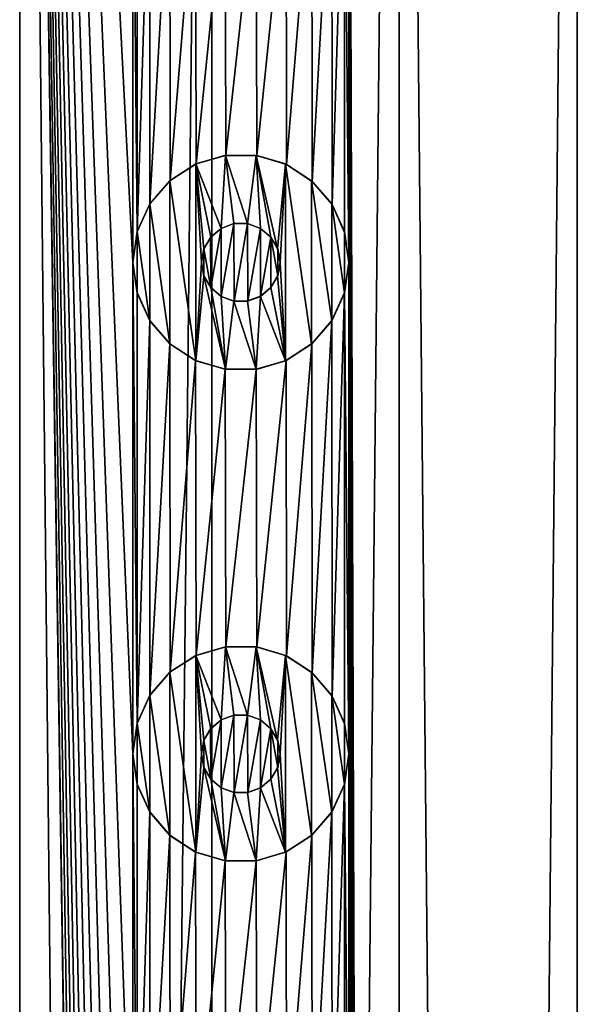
# Model space of a CAD drawing. Header units: millimetres. Extents: x -147 to 148, y -145 to 204.
# Tile 562 of 571: x -85 to -79.33, y 173.95 to 183.97. Entities that reach past the tile are written whole.
import ezdxf

# ---------------------------------------------------------------- set-up
doc = ezdxf.new("R2010")
doc.units = ezdxf.units.MM
doc.header["$LTSCALE"] = 26.699852
for name, color, linetype in [('1556', 7, 'CONTINUOUS'), ('1557', 7, 'CONTINUOUS'), ('1571', 7, 'CONTINUOUS'), ('1572', 7, 'CONTINUOUS'), ('1573', 7, 'CONTINUOUS'), ('1574', 7, 'CONTINUOUS'), ('1575', 7, 'CONTINUOUS'), ('1576', 7, 'CONTINUOUS'), ('1577', 7, 'CONTINUOUS'), ('1578', 7, 'CONTINUOUS'), ('1579', 7, 'CONTINUOUS'), ('1580', 7, 'CONTINUOUS')]:
    doc.layers.add(name, color=color, linetype=linetype)

msp = doc.modelspace()

# ---------------------------------------------------------------- linework, layer by layer
at = {"layer": '1556', "color": 7, "linetype": 'CONTINUOUS', "true_color": 0xd8d8d8}
for points in [[(-85, 203.7, 113.4), (-86.15, 191.5, 113.347), (-85, 17.3, 113.4), (-85, 203.7, 113.4)], [(-83.85, 181.5, 113.347), (-83.85, 186.5, 113.347), (-85, 203.7, 113.4), (-83.85, 181.5, 113.347)], [(-83.85, 176.5, 113.347), (-83.85, 181.5, 113.347), (-85, 203.7, 113.4), (-83.85, 176.5, 113.347)], [(-83.85, 171.5, 113.347), (-83.85, 176.5, 113.347), (-85, 203.7, 113.4), (-83.85, 171.5, 113.347)], [(-83.85, 166.5, 113.347), (-83.85, 171.5, 113.347), (-85, 203.7, 113.4), (-83.85, 166.5, 113.347)], [(-83.85, 161.5, 113.347), (-83.85, 166.5, 113.347), (-85, 203.7, 113.4), (-83.85, 161.5, 113.347)], [(-83.85, 156.5, 113.347), (-83.85, 161.5, 113.347), (-85, 203.7, 113.4), (-83.85, 156.5, 113.347)], [(-83.85, 151.5, 113.347), (-83.85, 156.5, 113.347), (-85, 203.7, 113.4), (-83.85, 151.5, 113.347)], [(-83.85, 146.5, 113.347), (-83.85, 151.5, 113.347), (-85, 203.7, 113.4), (-83.85, 146.5, 113.347)], [(-83.85, 141.5, 113.347), (-83.85, 146.5, 113.347), (-85, 203.7, 113.4), (-83.85, 141.5, 113.347)], [(-83.85, 136.5, 113.347), (-83.85, 141.5, 113.347), (-85, 203.7, 113.4), (-83.85, 136.5, 113.347)], [(-83.85, 131.5, 113.347), (-83.85, 136.5, 113.347), (-85, 203.7, 113.4), (-83.85, 131.5, 113.347)], [(-83.85, 126.5, 113.347), (-83.85, 131.5, 113.347), (-85, 203.7, 113.4), (-83.85, 126.5, 113.347)], [(-83.85, 126.5, 113.347), (-85, 203.7, 113.4), (-83.045, 17.3, 113.246), (-83.85, 126.5, 113.347)], [(-83.045, 17.3, 113.246), (-85, 203.7, 113.4), (-85, 17.3, 113.4), (-83.045, 17.3, 113.246)], [(-81.137, 203.7, 112.788), (-81.65, 191.5, 112.943), (-81.137, 17.3, 112.788), (-81.137, 203.7, 112.788)], [(-79.325, 203.7, 112.038), (-81.137, 203.7, 112.788), (-79.325, 17.3, 112.038), (-79.325, 203.7, 112.038)], [(-79.325, 17.3, 112.038), (-81.137, 203.7, 112.788), (-81.137, 17.3, 112.788), (-79.325, 17.3, 112.038)], [(-78.85, 126.5, 111.782), (-79.325, 203.7, 112.038), (-79.325, 17.3, 112.038), (-78.85, 126.5, 111.782)], [(-81.65, 191.5, 112.943), (-81.65, 186.5, 112.943), (-81.137, 17.3, 112.788), (-81.65, 191.5, 112.943)], [(-83.806, 186.192, 113.343), (-83.85, 186.5, 113.347), (-83.805, 181.81, 113.343), (-83.806, 186.192, 113.343)], [(-83.85, 186.5, 113.347), (-83.85, 181.5, 113.347), (-83.805, 181.81, 113.343), (-83.85, 186.5, 113.347)], [(-81.65, 186.5, 112.943), (-81.694, 186.193, 112.955), (-81.65, 181.5, 112.943), (-81.65, 186.5, 112.943)], [(-81.65, 186.5, 112.943), (-81.65, 181.5, 112.943), (-81.137, 17.3, 112.788), (-81.65, 186.5, 112.943)], [(-83.677, 185.909, 113.33), (-83.806, 186.192, 113.343), (-83.805, 181.81, 113.343), (-83.677, 185.909, 113.33)], [(-81.694, 186.193, 112.955), (-81.823, 185.909, 112.99), (-81.82, 182.087, 112.989), (-81.694, 186.193, 112.955)], [(-81.693, 181.805, 112.955), (-81.694, 186.193, 112.955), (-81.82, 182.087, 112.989), (-81.693, 181.805, 112.955)], [(-81.65, 181.5, 112.943), (-81.694, 186.193, 112.955), (-81.693, 181.805, 112.955), (-81.65, 181.5, 112.943)], [(-83.674, 182.096, 113.329), (-83.677, 185.909, 113.33), (-83.805, 181.81, 113.343), (-83.674, 182.096, 113.329)], [(-83.473, 185.672, 113.306), (-83.677, 185.909, 113.33), (-83.674, 182.096, 113.329), (-83.473, 185.672, 113.306)], [(-81.823, 185.909, 112.99), (-82.026, 185.672, 113.041), (-82.022, 182.324, 113.04), (-81.823, 185.909, 112.99)], [(-81.82, 182.087, 112.989), (-81.823, 185.909, 112.99), (-82.022, 182.324, 113.04), (-81.82, 182.087, 112.989)], [(-83.469, 182.333, 113.306), (-83.473, 185.672, 113.306), (-83.674, 182.096, 113.329), (-83.469, 182.333, 113.306)], [(-83.21, 185.501, 113.271), (-83.473, 185.672, 113.306), (-83.469, 182.333, 113.306), (-83.21, 185.501, 113.271)], [(-82.026, 185.672, 113.041), (-82.289, 185.502, 113.103), (-82.284, 182.496, 113.101), (-82.026, 185.672, 113.041)], [(-82.022, 182.324, 113.04), (-82.026, 185.672, 113.041), (-82.284, 182.496, 113.101), (-82.022, 182.324, 113.04)], [(-83.205, 182.501, 113.27), (-83.21, 185.501, 113.271), (-83.469, 182.333, 113.306), (-83.205, 182.501, 113.27)], [(-82.91, 185.412, 113.224), (-83.21, 185.501, 113.271), (-83.205, 182.501, 113.27), (-82.91, 185.412, 113.224)], [(-82.289, 185.502, 113.103), (-82.593, 185.411, 113.166), (-82.585, 182.588, 113.165), (-82.289, 185.502, 113.103)], [(-82.284, 182.496, 113.101), (-82.289, 185.502, 113.103), (-82.585, 182.588, 113.165), (-82.284, 182.496, 113.101)], [(-82.903, 182.589, 113.223), (-82.91, 185.412, 113.224), (-83.205, 182.501, 113.27), (-82.903, 182.589, 113.223)], [(-82.593, 185.411, 113.166), (-82.91, 185.412, 113.224), (-82.903, 182.589, 113.223), (-82.593, 185.411, 113.166)], [(-82.585, 182.588, 113.165), (-82.593, 185.411, 113.166), (-82.903, 182.589, 113.223), (-82.585, 182.588, 113.165)], [(-83.806, 181.192, 113.343), (-83.85, 181.5, 113.347), (-83.805, 176.81, 113.343), (-83.806, 181.192, 113.343)], [(-83.85, 181.5, 113.347), (-83.85, 176.5, 113.347), (-83.805, 176.81, 113.343), (-83.85, 181.5, 113.347)], [(-81.65, 181.5, 112.943), (-81.694, 181.193, 112.955), (-81.65, 176.5, 112.943), (-81.65, 181.5, 112.943)], [(-81.65, 181.5, 112.943), (-81.65, 176.5, 112.943), (-81.137, 17.3, 112.788), (-81.65, 181.5, 112.943)], [(-83.677, 180.909, 113.33), (-83.806, 181.192, 113.343), (-83.805, 176.81, 113.343), (-83.677, 180.909, 113.33)], [(-81.694, 181.193, 112.955), (-81.823, 180.909, 112.99), (-81.82, 177.087, 112.989), (-81.694, 181.193, 112.955)], [(-81.693, 176.805, 112.955), (-81.694, 181.193, 112.955), (-81.82, 177.087, 112.989), (-81.693, 176.805, 112.955)], [(-81.65, 176.5, 112.943), (-81.694, 181.193, 112.955), (-81.693, 176.805, 112.955), (-81.65, 176.5, 112.943)], [(-83.674, 177.096, 113.329), (-83.677, 180.909, 113.33), (-83.805, 176.81, 113.343), (-83.674, 177.096, 113.329)], [(-83.473, 180.672, 113.306), (-83.677, 180.909, 113.33), (-83.674, 177.096, 113.329), (-83.473, 180.672, 113.306)], [(-81.823, 180.909, 112.99), (-82.026, 180.672, 113.041), (-82.022, 177.324, 113.04), (-81.823, 180.909, 112.99)], [(-81.82, 177.087, 112.989), (-81.823, 180.909, 112.99), (-82.022, 177.324, 113.04), (-81.82, 177.087, 112.989)], [(-83.469, 177.333, 113.306), (-83.473, 180.672, 113.306), (-83.674, 177.096, 113.329), (-83.469, 177.333, 113.306)], [(-83.21, 180.501, 113.271), (-83.473, 180.672, 113.306), (-83.469, 177.333, 113.306), (-83.21, 180.501, 113.271)], [(-82.026, 180.672, 113.041), (-82.289, 180.502, 113.103), (-82.284, 177.496, 113.101), (-82.026, 180.672, 113.041)], [(-82.022, 177.324, 113.04), (-82.026, 180.672, 113.041), (-82.284, 177.496, 113.101), (-82.022, 177.324, 113.04)], [(-83.205, 177.501, 113.27), (-83.21, 180.501, 113.271), (-83.469, 177.333, 113.306), (-83.205, 177.501, 113.27)], [(-82.91, 180.412, 113.224), (-83.21, 180.501, 113.271), (-83.205, 177.501, 113.27), (-82.91, 180.412, 113.224)], [(-82.289, 180.502, 113.103), (-82.593, 180.411, 113.166), (-82.585, 177.588, 113.165), (-82.289, 180.502, 113.103)], [(-82.284, 177.496, 113.101), (-82.289, 180.502, 113.103), (-82.585, 177.588, 113.165), (-82.284, 177.496, 113.101)], [(-82.903, 177.589, 113.223), (-82.91, 180.412, 113.224), (-83.205, 177.501, 113.27), (-82.903, 177.589, 113.223)], [(-82.593, 180.411, 113.166), (-82.91, 180.412, 113.224), (-82.903, 177.589, 113.223), (-82.593, 180.411, 113.166)], [(-82.585, 177.588, 113.165), (-82.593, 180.411, 113.166), (-82.903, 177.589, 113.223), (-82.585, 177.588, 113.165)], [(-83.806, 176.192, 113.343), (-83.85, 176.5, 113.347), (-83.805, 171.81, 113.343), (-83.806, 176.192, 113.343)], [(-83.85, 176.5, 113.347), (-83.85, 171.5, 113.347), (-83.805, 171.81, 113.343), (-83.85, 176.5, 113.347)], [(-81.65, 176.5, 112.943), (-81.694, 176.193, 112.955), (-81.65, 171.5, 112.943), (-81.65, 176.5, 112.943)], [(-81.65, 176.5, 112.943), (-81.65, 171.5, 112.943), (-81.137, 17.3, 112.788), (-81.65, 176.5, 112.943)], [(-83.677, 175.909, 113.33), (-83.806, 176.192, 113.343), (-83.805, 171.81, 113.343), (-83.677, 175.909, 113.33)], [(-81.694, 176.193, 112.955), (-81.823, 175.909, 112.99), (-81.82, 172.087, 112.989), (-81.694, 176.193, 112.955)], [(-81.693, 171.805, 112.955), (-81.694, 176.193, 112.955), (-81.82, 172.087, 112.989), (-81.693, 171.805, 112.955)], [(-81.65, 171.5, 112.943), (-81.694, 176.193, 112.955), (-81.693, 171.805, 112.955), (-81.65, 171.5, 112.943)], [(-83.674, 172.096, 113.329), (-83.677, 175.909, 113.33), (-83.805, 171.81, 113.343), (-83.674, 172.096, 113.329)], [(-83.473, 175.672, 113.306), (-83.677, 175.909, 113.33), (-83.674, 172.096, 113.329), (-83.473, 175.672, 113.306)], [(-81.823, 175.909, 112.99), (-82.026, 175.672, 113.041), (-82.022, 172.324, 113.04), (-81.823, 175.909, 112.99)], [(-81.82, 172.087, 112.989), (-81.823, 175.909, 112.99), (-82.022, 172.324, 113.04), (-81.82, 172.087, 112.989)], [(-83.469, 172.333, 113.306), (-83.473, 175.672, 113.306), (-83.674, 172.096, 113.329), (-83.469, 172.333, 113.306)], [(-83.21, 175.501, 113.271), (-83.473, 175.672, 113.306), (-83.469, 172.333, 113.306), (-83.21, 175.501, 113.271)], [(-82.026, 175.672, 113.041), (-82.289, 175.502, 113.103), (-82.284, 172.496, 113.101), (-82.026, 175.672, 113.041)], [(-82.022, 172.324, 113.04), (-82.026, 175.672, 113.041), (-82.284, 172.496, 113.101), (-82.022, 172.324, 113.04)], [(-83.205, 172.501, 113.27), (-83.21, 175.501, 113.271), (-83.469, 172.333, 113.306), (-83.205, 172.501, 113.27)], [(-82.91, 175.412, 113.224), (-83.21, 175.501, 113.271), (-83.205, 172.501, 113.27), (-82.91, 175.412, 113.224)], [(-82.289, 175.502, 113.103), (-82.593, 175.411, 113.166), (-82.585, 172.588, 113.165), (-82.289, 175.502, 113.103)], [(-82.284, 172.496, 113.101), (-82.289, 175.502, 113.103), (-82.585, 172.588, 113.165), (-82.284, 172.496, 113.101)], [(-82.903, 172.589, 113.223), (-82.91, 175.412, 113.224), (-83.205, 172.501, 113.27), (-82.903, 172.589, 113.223)], [(-82.593, 175.411, 113.166), (-82.91, 175.412, 113.224), (-82.903, 172.589, 113.223), (-82.593, 175.411, 113.166)], [(-82.585, 172.588, 113.165), (-82.593, 175.411, 113.166), (-82.903, 172.589, 113.223), (-82.585, 172.588, 113.165)]]:
    msp.add_3dface(points, dxfattribs=at)
at = {"layer": '1557', "color": 7, "linetype": 'CONTINUOUS', "true_color": 0xd8d8d8}
for points in [[(-86.955, 203.7, 88.554), (-85, 203.7, 88.4), (-86.955, 17.3, 88.554), (-86.955, 203.7, 88.554)], [(-86.955, 17.3, 88.554), (-85, 203.7, 88.4), (-85, 17.3, 88.4), (-86.955, 17.3, 88.554)], [(-85, 203.7, 88.4), (-83.045, 203.7, 88.554), (-85, 17.3, 88.4), (-85, 203.7, 88.4)], [(-85, 17.3, 88.4), (-83.045, 203.7, 88.554), (-83.045, 17.3, 88.554), (-85, 17.3, 88.4)], [(-83.045, 203.7, 88.554), (-81.137, 203.7, 89.012), (-83.045, 17.3, 88.554), (-83.045, 203.7, 88.554)], [(-83.045, 17.3, 88.554), (-81.137, 203.7, 89.012), (-81.137, 17.3, 89.012), (-83.045, 17.3, 88.554)], [(-81.137, 203.7, 89.012), (-79.325, 203.7, 89.762), (-81.137, 17.3, 89.012), (-81.137, 203.7, 89.012)], [(-81.137, 17.3, 89.012), (-79.325, 203.7, 89.762), (-79.325, 17.3, 89.762), (-81.137, 17.3, 89.012)], [(-82.821, 181.894, 113.209), (-82.951, 181.845, 113.231), (-82.95, 181.154, 113.231), (-82.821, 181.894, 113.209)], [(-82.818, 181.106, 113.208), (-82.821, 181.894, 113.209), (-82.95, 181.154, 113.231), (-82.818, 181.106, 113.208)], [(-82.681, 181.894, 113.183), (-82.821, 181.894, 113.209), (-82.818, 181.106, 113.208), (-82.681, 181.894, 113.183)], [(-82.678, 181.107, 113.183), (-82.681, 181.894, 113.183), (-82.818, 181.106, 113.208), (-82.678, 181.107, 113.183)], [(-82.55, 181.846, 113.157), (-82.681, 181.894, 113.183), (-82.678, 181.107, 113.183), (-82.55, 181.846, 113.157)], [(-82.951, 181.845, 113.231), (-83.057, 181.756, 113.248), (-83.056, 181.243, 113.248), (-82.951, 181.845, 113.231)], [(-82.95, 181.154, 113.231), (-82.951, 181.845, 113.231), (-83.056, 181.243, 113.248), (-82.95, 181.154, 113.231)], [(-82.548, 181.155, 113.157), (-82.55, 181.846, 113.157), (-82.678, 181.107, 113.183), (-82.548, 181.155, 113.157)], [(-82.443, 181.756, 113.136), (-82.55, 181.846, 113.157), (-82.548, 181.155, 113.157), (-82.443, 181.756, 113.136)], [(-83.057, 181.756, 113.248), (-83.126, 181.637, 113.259), (-83.056, 181.243, 113.248), (-83.057, 181.756, 113.248)], [(-82.443, 181.244, 113.136), (-82.443, 181.756, 113.136), (-82.548, 181.155, 113.157), (-82.443, 181.244, 113.136)], [(-82.374, 181.637, 113.121), (-82.443, 181.756, 113.136), (-82.374, 181.363, 113.121), (-82.374, 181.637, 113.121)], [(-82.374, 181.363, 113.121), (-82.443, 181.756, 113.136), (-82.443, 181.244, 113.136), (-82.374, 181.363, 113.121)], [(-83.126, 181.637, 113.259), (-83.15, 181.5, 113.262), (-83.126, 181.363, 113.259), (-83.126, 181.637, 113.259)], [(-83.056, 181.243, 113.248), (-83.126, 181.637, 113.259), (-83.126, 181.363, 113.259), (-83.056, 181.243, 113.248)], [(-82.35, 181.5, 113.116), (-82.374, 181.637, 113.121), (-82.374, 181.363, 113.121), (-82.35, 181.5, 113.116)], [(-82.821, 176.894, 113.209), (-82.951, 176.845, 113.231), (-82.95, 176.154, 113.231), (-82.821, 176.894, 113.209)], [(-82.818, 176.106, 113.208), (-82.821, 176.894, 113.209), (-82.95, 176.154, 113.231), (-82.818, 176.106, 113.208)], [(-82.681, 176.894, 113.183), (-82.821, 176.894, 113.209), (-82.818, 176.106, 113.208), (-82.681, 176.894, 113.183)], [(-82.678, 176.107, 113.183), (-82.681, 176.894, 113.183), (-82.818, 176.106, 113.208), (-82.678, 176.107, 113.183)], [(-82.55, 176.846, 113.157), (-82.681, 176.894, 113.183), (-82.678, 176.107, 113.183), (-82.55, 176.846, 113.157)], [(-82.951, 176.845, 113.231), (-83.057, 176.756, 113.248), (-83.056, 176.243, 113.248), (-82.951, 176.845, 113.231)], [(-82.95, 176.154, 113.231), (-82.951, 176.845, 113.231), (-83.056, 176.243, 113.248), (-82.95, 176.154, 113.231)], [(-82.548, 176.155, 113.157), (-82.55, 176.846, 113.157), (-82.678, 176.107, 113.183), (-82.548, 176.155, 113.157)], [(-82.443, 176.756, 113.136), (-82.55, 176.846, 113.157), (-82.548, 176.155, 113.157), (-82.443, 176.756, 113.136)], [(-83.057, 176.756, 113.248), (-83.126, 176.637, 113.259), (-83.056, 176.243, 113.248), (-83.057, 176.756, 113.248)], [(-82.443, 176.244, 113.136), (-82.443, 176.756, 113.136), (-82.548, 176.155, 113.157), (-82.443, 176.244, 113.136)], [(-82.374, 176.637, 113.121), (-82.443, 176.756, 113.136), (-82.374, 176.363, 113.121), (-82.374, 176.637, 113.121)], [(-82.374, 176.363, 113.121), (-82.443, 176.756, 113.136), (-82.443, 176.244, 113.136), (-82.374, 176.363, 113.121)], [(-83.126, 176.637, 113.259), (-83.15, 176.5, 113.262), (-83.126, 176.363, 113.259), (-83.126, 176.637, 113.259)], [(-83.056, 176.243, 113.248), (-83.126, 176.637, 113.259), (-83.126, 176.363, 113.259), (-83.056, 176.243, 113.248)], [(-82.35, 176.5, 113.116), (-82.374, 176.637, 113.121), (-82.374, 176.363, 113.121), (-82.35, 176.5, 113.116)]]:
    msp.add_3dface(points, dxfattribs=at)
at = {"layer": '1571', "color": 7, "linetype": 'CONTINUOUS', "true_color": 0xd8d8d8}
for points in [[(-82.906, 182.588, 114.4), (-83.206, 182.501, 114.4), (-82.95, 181.846, 114.4), (-82.906, 182.588, 114.4)], [(-82.819, 181.894, 114.4), (-82.906, 182.588, 114.4), (-82.95, 181.846, 114.4), (-82.819, 181.894, 114.4)], [(-82.594, 182.588, 114.4), (-82.906, 182.588, 114.4), (-82.681, 181.894, 114.4), (-82.594, 182.588, 114.4)], [(-82.681, 181.894, 114.4), (-82.906, 182.588, 114.4), (-82.819, 181.894, 114.4), (-82.681, 181.894, 114.4)], [(-82.55, 181.846, 114.4), (-82.594, 182.588, 114.4), (-82.681, 181.894, 114.4), (-82.55, 181.846, 114.4)], [(-82.294, 182.501, 114.4), (-82.594, 182.588, 114.4), (-82.375, 181.639, 114.4), (-82.294, 182.501, 114.4)], [(-82.375, 181.639, 114.4), (-82.594, 182.588, 114.4), (-82.444, 181.756, 114.4), (-82.375, 181.639, 114.4)], [(-82.444, 181.756, 114.4), (-82.594, 182.588, 114.4), (-82.55, 181.846, 114.4), (-82.444, 181.756, 114.4)], [(-83.206, 182.501, 114.4), (-83.471, 182.33, 114.4), (-83.206, 180.499, 114.4), (-83.206, 182.501, 114.4)], [(-83.206, 182.501, 114.4), (-83.206, 180.499, 114.4), (-83.15, 181.5, 114.4), (-83.206, 182.501, 114.4)], [(-83.206, 182.501, 114.4), (-83.15, 181.5, 114.4), (-83.125, 181.639, 114.4), (-83.206, 182.501, 114.4)], [(-82.95, 181.846, 114.4), (-83.206, 182.501, 114.4), (-83.056, 181.756, 114.4), (-82.95, 181.846, 114.4)], [(-83.056, 181.756, 114.4), (-83.206, 182.501, 114.4), (-83.125, 181.639, 114.4), (-83.056, 181.756, 114.4)], [(-82.35, 181.5, 114.4), (-82.294, 182.501, 114.4), (-82.375, 181.639, 114.4), (-82.35, 181.5, 114.4)], [(-82.294, 180.499, 114.4), (-82.294, 182.501, 114.4), (-82.35, 181.5, 114.4), (-82.294, 180.499, 114.4)], [(-82.029, 182.33, 114.4), (-82.294, 182.501, 114.4), (-82.029, 180.67, 114.4), (-82.029, 182.33, 114.4)], [(-82.029, 180.67, 114.4), (-82.294, 182.501, 114.4), (-82.294, 180.499, 114.4), (-82.029, 180.67, 114.4)], [(-83.471, 182.33, 114.4), (-83.675, 182.094, 114.4), (-83.471, 180.67, 114.4), (-83.471, 182.33, 114.4)], [(-83.206, 180.499, 114.4), (-83.471, 182.33, 114.4), (-83.471, 180.67, 114.4), (-83.206, 180.499, 114.4)], [(-81.825, 182.094, 114.4), (-82.029, 182.33, 114.4), (-81.825, 180.906, 114.4), (-81.825, 182.094, 114.4)], [(-81.825, 180.906, 114.4), (-82.029, 182.33, 114.4), (-82.029, 180.67, 114.4), (-81.825, 180.906, 114.4)], [(-83.675, 182.094, 114.4), (-83.804, 181.813, 114.4), (-83.675, 180.906, 114.4), (-83.675, 182.094, 114.4)], [(-83.471, 180.67, 114.4), (-83.675, 182.094, 114.4), (-83.675, 180.906, 114.4), (-83.471, 180.67, 114.4)], [(-81.696, 181.813, 114.4), (-81.825, 182.094, 114.4), (-81.696, 181.187, 114.4), (-81.696, 181.813, 114.4)], [(-81.696, 181.187, 114.4), (-81.825, 182.094, 114.4), (-81.825, 180.906, 114.4), (-81.696, 181.187, 114.4)], [(-83.804, 181.813, 114.4), (-83.85, 181.5, 114.4), (-83.804, 181.187, 114.4), (-83.804, 181.813, 114.4)], [(-83.675, 180.906, 114.4), (-83.804, 181.813, 114.4), (-83.804, 181.187, 114.4), (-83.675, 180.906, 114.4)], [(-81.65, 181.5, 114.4), (-81.696, 181.813, 114.4), (-81.696, 181.187, 114.4), (-81.65, 181.5, 114.4)], [(-83.15, 181.5, 114.4), (-83.206, 180.499, 114.4), (-83.125, 181.361, 114.4), (-83.15, 181.5, 114.4)], [(-82.375, 181.361, 114.4), (-82.294, 180.499, 114.4), (-82.35, 181.5, 114.4), (-82.375, 181.361, 114.4)], [(-83.206, 180.499, 114.4), (-82.906, 180.412, 114.4), (-83.125, 181.361, 114.4), (-83.206, 180.499, 114.4)], [(-83.125, 181.361, 114.4), (-82.906, 180.412, 114.4), (-83.056, 181.244, 114.4), (-83.125, 181.361, 114.4)], [(-82.444, 181.244, 114.4), (-82.294, 180.499, 114.4), (-82.375, 181.361, 114.4), (-82.444, 181.244, 114.4)], [(-83.056, 181.244, 114.4), (-82.906, 180.412, 114.4), (-82.95, 181.154, 114.4), (-83.056, 181.244, 114.4)], [(-82.55, 181.154, 114.4), (-82.294, 180.499, 114.4), (-82.444, 181.244, 114.4), (-82.55, 181.154, 114.4)], [(-82.95, 181.154, 114.4), (-82.906, 180.412, 114.4), (-82.819, 181.106, 114.4), (-82.95, 181.154, 114.4)], [(-82.906, 180.412, 114.4), (-82.594, 180.412, 114.4), (-82.819, 181.106, 114.4), (-82.906, 180.412, 114.4)], [(-82.819, 181.106, 114.4), (-82.594, 180.412, 114.4), (-82.681, 181.106, 114.4), (-82.819, 181.106, 114.4)], [(-82.681, 181.106, 114.4), (-82.594, 180.412, 114.4), (-82.55, 181.154, 114.4), (-82.681, 181.106, 114.4)], [(-82.594, 180.412, 114.4), (-82.294, 180.499, 114.4), (-82.55, 181.154, 114.4), (-82.594, 180.412, 114.4)]]:
    msp.add_3dface(points, dxfattribs=at)
at = {"layer": '1572', "color": 7, "linetype": 'CONTINUOUS', "true_color": 0xd8d8d8}
for points in [[(-83.85, 181.5, 113.347), (-83.806, 181.192, 113.343), (-83.85, 181.5, 114.4), (-83.85, 181.5, 113.347)], [(-83.85, 181.5, 114.4), (-83.806, 181.192, 113.343), (-83.804, 181.187, 114.4), (-83.85, 181.5, 114.4)], [(-81.694, 181.193, 112.955), (-81.65, 181.5, 112.943), (-81.696, 181.187, 114.4), (-81.694, 181.193, 112.955)], [(-81.65, 181.5, 112.943), (-81.65, 181.5, 114.4), (-81.696, 181.187, 114.4), (-81.65, 181.5, 112.943)], [(-83.806, 181.192, 113.343), (-83.677, 180.909, 113.33), (-83.804, 181.187, 114.4), (-83.806, 181.192, 113.343)], [(-83.677, 180.909, 113.33), (-83.675, 180.906, 114.4), (-83.804, 181.187, 114.4), (-83.677, 180.909, 113.33)], [(-81.823, 180.909, 112.99), (-81.696, 181.187, 114.4), (-81.825, 180.906, 114.4), (-81.823, 180.909, 112.99)], [(-81.823, 180.909, 112.99), (-81.694, 181.193, 112.955), (-81.696, 181.187, 114.4), (-81.823, 180.909, 112.99)], [(-83.677, 180.909, 113.33), (-83.473, 180.672, 113.306), (-83.675, 180.906, 114.4), (-83.677, 180.909, 113.33)], [(-83.473, 180.672, 113.306), (-83.471, 180.67, 114.4), (-83.675, 180.906, 114.4), (-83.473, 180.672, 113.306)], [(-82.026, 180.672, 113.041), (-81.825, 180.906, 114.4), (-82.029, 180.67, 114.4), (-82.026, 180.672, 113.041)], [(-82.026, 180.672, 113.041), (-81.823, 180.909, 112.99), (-81.825, 180.906, 114.4), (-82.026, 180.672, 113.041)], [(-83.473, 180.672, 113.306), (-83.21, 180.501, 113.271), (-83.471, 180.67, 114.4), (-83.473, 180.672, 113.306)], [(-83.21, 180.501, 113.271), (-83.206, 180.499, 114.4), (-83.471, 180.67, 114.4), (-83.21, 180.501, 113.271)], [(-82.289, 180.502, 113.103), (-82.029, 180.67, 114.4), (-82.294, 180.499, 114.4), (-82.289, 180.502, 113.103)], [(-82.289, 180.502, 113.103), (-82.026, 180.672, 113.041), (-82.029, 180.67, 114.4), (-82.289, 180.502, 113.103)], [(-83.21, 180.501, 113.271), (-82.91, 180.412, 113.224), (-83.206, 180.499, 114.4), (-83.21, 180.501, 113.271)], [(-82.91, 180.412, 113.224), (-82.906, 180.412, 114.4), (-83.206, 180.499, 114.4), (-82.91, 180.412, 113.224)], [(-82.593, 180.411, 113.166), (-82.294, 180.499, 114.4), (-82.594, 180.412, 114.4), (-82.593, 180.411, 113.166)], [(-82.593, 180.411, 113.166), (-82.289, 180.502, 113.103), (-82.294, 180.499, 114.4), (-82.593, 180.411, 113.166)], [(-82.91, 180.412, 113.224), (-82.593, 180.411, 113.166), (-82.906, 180.412, 114.4), (-82.91, 180.412, 113.224)], [(-82.593, 180.411, 113.166), (-82.594, 180.412, 114.4), (-82.906, 180.412, 114.4), (-82.593, 180.411, 113.166)]]:
    msp.add_3dface(points, dxfattribs=at)
at = {"layer": '1573', "color": 7, "linetype": 'CONTINUOUS', "true_color": 0xd8d8d8}
for points in [[(-83.205, 182.501, 113.27), (-83.206, 182.501, 114.4), (-82.906, 182.588, 114.4), (-83.205, 182.501, 113.27)], [(-82.903, 182.589, 113.223), (-83.205, 182.501, 113.27), (-82.906, 182.588, 114.4), (-82.903, 182.589, 113.223)], [(-82.903, 182.589, 113.223), (-82.906, 182.588, 114.4), (-82.594, 182.588, 114.4), (-82.903, 182.589, 113.223)], [(-82.585, 182.588, 113.165), (-82.903, 182.589, 113.223), (-82.594, 182.588, 114.4), (-82.585, 182.588, 113.165)], [(-82.585, 182.588, 113.165), (-82.594, 182.588, 114.4), (-82.294, 182.501, 114.4), (-82.585, 182.588, 113.165)], [(-83.469, 182.333, 113.306), (-83.471, 182.33, 114.4), (-83.206, 182.501, 114.4), (-83.469, 182.333, 113.306)], [(-83.205, 182.501, 113.27), (-83.469, 182.333, 113.306), (-83.206, 182.501, 114.4), (-83.205, 182.501, 113.27)], [(-82.284, 182.496, 113.101), (-82.585, 182.588, 113.165), (-82.294, 182.501, 114.4), (-82.284, 182.496, 113.101)], [(-82.284, 182.496, 113.101), (-82.294, 182.501, 114.4), (-82.029, 182.33, 114.4), (-82.284, 182.496, 113.101)], [(-82.022, 182.324, 113.04), (-82.284, 182.496, 113.101), (-82.029, 182.33, 114.4), (-82.022, 182.324, 113.04)], [(-83.674, 182.096, 113.329), (-83.675, 182.094, 114.4), (-83.471, 182.33, 114.4), (-83.674, 182.096, 113.329)], [(-83.469, 182.333, 113.306), (-83.674, 182.096, 113.329), (-83.471, 182.33, 114.4), (-83.469, 182.333, 113.306)], [(-82.022, 182.324, 113.04), (-82.029, 182.33, 114.4), (-81.825, 182.094, 114.4), (-82.022, 182.324, 113.04)], [(-81.82, 182.087, 112.989), (-82.022, 182.324, 113.04), (-81.825, 182.094, 114.4), (-81.82, 182.087, 112.989)], [(-83.674, 182.096, 113.329), (-83.805, 181.81, 113.343), (-83.675, 182.094, 114.4), (-83.674, 182.096, 113.329)], [(-83.805, 181.81, 113.343), (-83.804, 181.813, 114.4), (-83.675, 182.094, 114.4), (-83.805, 181.81, 113.343)], [(-81.82, 182.087, 112.989), (-81.825, 182.094, 114.4), (-81.696, 181.813, 114.4), (-81.82, 182.087, 112.989)], [(-81.693, 181.805, 112.955), (-81.82, 182.087, 112.989), (-81.696, 181.813, 114.4), (-81.693, 181.805, 112.955)], [(-83.805, 181.81, 113.343), (-83.85, 181.5, 113.347), (-83.804, 181.813, 114.4), (-83.805, 181.81, 113.343)], [(-83.85, 181.5, 113.347), (-83.85, 181.5, 114.4), (-83.804, 181.813, 114.4), (-83.85, 181.5, 113.347)], [(-81.693, 181.805, 112.955), (-81.696, 181.813, 114.4), (-81.65, 181.5, 114.4), (-81.693, 181.805, 112.955)], [(-81.65, 181.5, 112.943), (-81.693, 181.805, 112.955), (-81.65, 181.5, 114.4), (-81.65, 181.5, 112.943)]]:
    msp.add_3dface(points, dxfattribs=at)
at = {"layer": '1574', "color": 7, "linetype": 'CONTINUOUS', "true_color": 0xd8d8d8}
for points in [[(-82.951, 181.845, 113.231), (-82.821, 181.894, 113.209), (-82.95, 181.846, 114.4), (-82.951, 181.845, 113.231)], [(-82.821, 181.894, 113.209), (-82.819, 181.894, 114.4), (-82.95, 181.846, 114.4), (-82.821, 181.894, 113.209)], [(-82.821, 181.894, 113.209), (-82.681, 181.894, 113.183), (-82.819, 181.894, 114.4), (-82.821, 181.894, 113.209)], [(-82.681, 181.894, 113.183), (-82.681, 181.894, 114.4), (-82.819, 181.894, 114.4), (-82.681, 181.894, 113.183)], [(-82.681, 181.894, 113.183), (-82.55, 181.846, 113.157), (-82.681, 181.894, 114.4), (-82.681, 181.894, 113.183)], [(-82.55, 181.846, 113.157), (-82.55, 181.846, 114.4), (-82.681, 181.894, 114.4), (-82.55, 181.846, 113.157)], [(-83.057, 181.756, 113.248), (-82.951, 181.845, 113.231), (-83.056, 181.756, 114.4), (-83.057, 181.756, 113.248)], [(-82.951, 181.845, 113.231), (-82.95, 181.846, 114.4), (-83.056, 181.756, 114.4), (-82.951, 181.845, 113.231)], [(-82.55, 181.846, 113.157), (-82.443, 181.756, 113.136), (-82.444, 181.756, 114.4), (-82.55, 181.846, 113.157)], [(-82.55, 181.846, 113.157), (-82.444, 181.756, 114.4), (-82.55, 181.846, 114.4), (-82.55, 181.846, 113.157)], [(-83.126, 181.637, 113.259), (-83.057, 181.756, 113.248), (-83.125, 181.639, 114.4), (-83.126, 181.637, 113.259)], [(-83.057, 181.756, 113.248), (-83.056, 181.756, 114.4), (-83.125, 181.639, 114.4), (-83.057, 181.756, 113.248)], [(-82.443, 181.756, 113.136), (-82.375, 181.639, 114.4), (-82.444, 181.756, 114.4), (-82.443, 181.756, 113.136)], [(-82.443, 181.756, 113.136), (-82.374, 181.637, 113.121), (-82.375, 181.639, 114.4), (-82.443, 181.756, 113.136)], [(-83.15, 181.5, 114.4), (-83.126, 181.637, 113.259), (-83.125, 181.639, 114.4), (-83.15, 181.5, 114.4)], [(-83.15, 181.5, 113.262), (-83.126, 181.637, 113.259), (-83.15, 181.5, 114.4), (-83.15, 181.5, 113.262)], [(-82.374, 181.637, 113.121), (-82.35, 181.5, 113.116), (-82.375, 181.639, 114.4), (-82.374, 181.637, 113.121)], [(-82.35, 181.5, 113.116), (-82.35, 181.5, 114.4), (-82.375, 181.639, 114.4), (-82.35, 181.5, 113.116)]]:
    msp.add_3dface(points, dxfattribs=at)
at = {"layer": '1575', "color": 7, "linetype": 'CONTINUOUS', "true_color": 0xd8d8d8}
for points in [[(-83.126, 181.363, 113.259), (-83.15, 181.5, 113.262), (-83.125, 181.361, 114.4), (-83.126, 181.363, 113.259)], [(-83.15, 181.5, 113.262), (-83.15, 181.5, 114.4), (-83.125, 181.361, 114.4), (-83.15, 181.5, 113.262)], [(-82.374, 181.363, 113.121), (-82.375, 181.361, 114.4), (-82.35, 181.5, 114.4), (-82.374, 181.363, 113.121)], [(-82.35, 181.5, 113.116), (-82.374, 181.363, 113.121), (-82.35, 181.5, 114.4), (-82.35, 181.5, 113.116)], [(-83.056, 181.243, 113.248), (-83.126, 181.363, 113.259), (-83.125, 181.361, 114.4), (-83.056, 181.243, 113.248)], [(-83.056, 181.243, 113.248), (-83.125, 181.361, 114.4), (-83.056, 181.244, 114.4), (-83.056, 181.243, 113.248)], [(-82.443, 181.244, 113.136), (-82.444, 181.244, 114.4), (-82.375, 181.361, 114.4), (-82.443, 181.244, 113.136)], [(-82.374, 181.363, 113.121), (-82.443, 181.244, 113.136), (-82.375, 181.361, 114.4), (-82.374, 181.363, 113.121)], [(-83.056, 181.243, 113.248), (-83.056, 181.244, 114.4), (-82.95, 181.154, 114.4), (-83.056, 181.243, 113.248)], [(-82.95, 181.154, 113.231), (-83.056, 181.243, 113.248), (-82.95, 181.154, 114.4), (-82.95, 181.154, 113.231)], [(-82.548, 181.155, 113.157), (-82.55, 181.154, 114.4), (-82.444, 181.244, 114.4), (-82.548, 181.155, 113.157)], [(-82.443, 181.244, 113.136), (-82.548, 181.155, 113.157), (-82.444, 181.244, 114.4), (-82.443, 181.244, 113.136)], [(-82.818, 181.106, 113.208), (-82.95, 181.154, 113.231), (-82.819, 181.106, 114.4), (-82.818, 181.106, 113.208)], [(-82.95, 181.154, 113.231), (-82.95, 181.154, 114.4), (-82.819, 181.106, 114.4), (-82.95, 181.154, 113.231)], [(-82.818, 181.106, 113.208), (-82.819, 181.106, 114.4), (-82.681, 181.106, 114.4), (-82.818, 181.106, 113.208)], [(-82.678, 181.107, 113.183), (-82.818, 181.106, 113.208), (-82.681, 181.106, 114.4), (-82.678, 181.107, 113.183)], [(-82.678, 181.107, 113.183), (-82.681, 181.106, 114.4), (-82.55, 181.154, 114.4), (-82.678, 181.107, 113.183)], [(-82.548, 181.155, 113.157), (-82.678, 181.107, 113.183), (-82.55, 181.154, 114.4), (-82.548, 181.155, 113.157)]]:
    msp.add_3dface(points, dxfattribs=at)
at = {"layer": '1576', "color": 7, "linetype": 'CONTINUOUS', "true_color": 0xd8d8d8}
for points in [[(-82.906, 177.588, 114.4), (-83.206, 177.501, 114.4), (-82.95, 176.846, 114.4), (-82.906, 177.588, 114.4)], [(-82.819, 176.894, 114.4), (-82.906, 177.588, 114.4), (-82.95, 176.846, 114.4), (-82.819, 176.894, 114.4)], [(-82.594, 177.588, 114.4), (-82.906, 177.588, 114.4), (-82.681, 176.894, 114.4), (-82.594, 177.588, 114.4)], [(-82.681, 176.894, 114.4), (-82.906, 177.588, 114.4), (-82.819, 176.894, 114.4), (-82.681, 176.894, 114.4)], [(-82.55, 176.846, 114.4), (-82.594, 177.588, 114.4), (-82.681, 176.894, 114.4), (-82.55, 176.846, 114.4)], [(-82.294, 177.501, 114.4), (-82.594, 177.588, 114.4), (-82.375, 176.639, 114.4), (-82.294, 177.501, 114.4)], [(-82.375, 176.639, 114.4), (-82.594, 177.588, 114.4), (-82.444, 176.756, 114.4), (-82.375, 176.639, 114.4)], [(-82.444, 176.756, 114.4), (-82.594, 177.588, 114.4), (-82.55, 176.846, 114.4), (-82.444, 176.756, 114.4)], [(-83.206, 177.501, 114.4), (-83.471, 177.33, 114.4), (-83.206, 175.499, 114.4), (-83.206, 177.501, 114.4)], [(-83.206, 177.501, 114.4), (-83.206, 175.499, 114.4), (-83.15, 176.5, 114.4), (-83.206, 177.501, 114.4)], [(-83.206, 177.501, 114.4), (-83.15, 176.5, 114.4), (-83.125, 176.639, 114.4), (-83.206, 177.501, 114.4)], [(-82.95, 176.846, 114.4), (-83.206, 177.501, 114.4), (-83.056, 176.756, 114.4), (-82.95, 176.846, 114.4)], [(-83.056, 176.756, 114.4), (-83.206, 177.501, 114.4), (-83.125, 176.639, 114.4), (-83.056, 176.756, 114.4)], [(-82.35, 176.5, 114.4), (-82.294, 177.501, 114.4), (-82.375, 176.639, 114.4), (-82.35, 176.5, 114.4)], [(-82.294, 175.499, 114.4), (-82.294, 177.501, 114.4), (-82.35, 176.5, 114.4), (-82.294, 175.499, 114.4)], [(-82.029, 177.33, 114.4), (-82.294, 177.501, 114.4), (-82.029, 175.67, 114.4), (-82.029, 177.33, 114.4)], [(-82.029, 175.67, 114.4), (-82.294, 177.501, 114.4), (-82.294, 175.499, 114.4), (-82.029, 175.67, 114.4)], [(-83.471, 177.33, 114.4), (-83.675, 177.094, 114.4), (-83.471, 175.67, 114.4), (-83.471, 177.33, 114.4)], [(-83.206, 175.499, 114.4), (-83.471, 177.33, 114.4), (-83.471, 175.67, 114.4), (-83.206, 175.499, 114.4)], [(-81.825, 177.094, 114.4), (-82.029, 177.33, 114.4), (-81.825, 175.906, 114.4), (-81.825, 177.094, 114.4)], [(-81.825, 175.906, 114.4), (-82.029, 177.33, 114.4), (-82.029, 175.67, 114.4), (-81.825, 175.906, 114.4)], [(-83.675, 177.094, 114.4), (-83.804, 176.813, 114.4), (-83.675, 175.906, 114.4), (-83.675, 177.094, 114.4)], [(-83.471, 175.67, 114.4), (-83.675, 177.094, 114.4), (-83.675, 175.906, 114.4), (-83.471, 175.67, 114.4)], [(-81.696, 176.813, 114.4), (-81.825, 177.094, 114.4), (-81.696, 176.187, 114.4), (-81.696, 176.813, 114.4)], [(-81.696, 176.187, 114.4), (-81.825, 177.094, 114.4), (-81.825, 175.906, 114.4), (-81.696, 176.187, 114.4)], [(-83.804, 176.813, 114.4), (-83.85, 176.5, 114.4), (-83.804, 176.187, 114.4), (-83.804, 176.813, 114.4)], [(-83.675, 175.906, 114.4), (-83.804, 176.813, 114.4), (-83.804, 176.187, 114.4), (-83.675, 175.906, 114.4)], [(-81.65, 176.5, 114.4), (-81.696, 176.813, 114.4), (-81.696, 176.187, 114.4), (-81.65, 176.5, 114.4)], [(-83.15, 176.5, 114.4), (-83.206, 175.499, 114.4), (-83.125, 176.361, 114.4), (-83.15, 176.5, 114.4)], [(-82.375, 176.361, 114.4), (-82.294, 175.499, 114.4), (-82.35, 176.5, 114.4), (-82.375, 176.361, 114.4)], [(-83.206, 175.499, 114.4), (-82.906, 175.412, 114.4), (-83.125, 176.361, 114.4), (-83.206, 175.499, 114.4)], [(-83.125, 176.361, 114.4), (-82.906, 175.412, 114.4), (-83.056, 176.244, 114.4), (-83.125, 176.361, 114.4)], [(-82.444, 176.244, 114.4), (-82.294, 175.499, 114.4), (-82.375, 176.361, 114.4), (-82.444, 176.244, 114.4)], [(-83.056, 176.244, 114.4), (-82.906, 175.412, 114.4), (-82.95, 176.154, 114.4), (-83.056, 176.244, 114.4)], [(-82.55, 176.154, 114.4), (-82.294, 175.499, 114.4), (-82.444, 176.244, 114.4), (-82.55, 176.154, 114.4)], [(-82.95, 176.154, 114.4), (-82.906, 175.412, 114.4), (-82.819, 176.106, 114.4), (-82.95, 176.154, 114.4)], [(-82.906, 175.412, 114.4), (-82.594, 175.412, 114.4), (-82.819, 176.106, 114.4), (-82.906, 175.412, 114.4)], [(-82.819, 176.106, 114.4), (-82.594, 175.412, 114.4), (-82.681, 176.106, 114.4), (-82.819, 176.106, 114.4)], [(-82.681, 176.106, 114.4), (-82.594, 175.412, 114.4), (-82.55, 176.154, 114.4), (-82.681, 176.106, 114.4)], [(-82.594, 175.412, 114.4), (-82.294, 175.499, 114.4), (-82.55, 176.154, 114.4), (-82.594, 175.412, 114.4)]]:
    msp.add_3dface(points, dxfattribs=at)
at = {"layer": '1577', "color": 7, "linetype": 'CONTINUOUS', "true_color": 0xd8d8d8}
for points in [[(-83.85, 176.5, 113.347), (-83.806, 176.192, 113.343), (-83.85, 176.5, 114.4), (-83.85, 176.5, 113.347)], [(-83.85, 176.5, 114.4), (-83.806, 176.192, 113.343), (-83.804, 176.187, 114.4), (-83.85, 176.5, 114.4)], [(-81.694, 176.193, 112.955), (-81.65, 176.5, 112.943), (-81.696, 176.187, 114.4), (-81.694, 176.193, 112.955)], [(-81.65, 176.5, 112.943), (-81.65, 176.5, 114.4), (-81.696, 176.187, 114.4), (-81.65, 176.5, 112.943)], [(-83.806, 176.192, 113.343), (-83.677, 175.909, 113.33), (-83.804, 176.187, 114.4), (-83.806, 176.192, 113.343)], [(-83.677, 175.909, 113.33), (-83.675, 175.906, 114.4), (-83.804, 176.187, 114.4), (-83.677, 175.909, 113.33)], [(-81.823, 175.909, 112.99), (-81.696, 176.187, 114.4), (-81.825, 175.906, 114.4), (-81.823, 175.909, 112.99)], [(-81.823, 175.909, 112.99), (-81.694, 176.193, 112.955), (-81.696, 176.187, 114.4), (-81.823, 175.909, 112.99)], [(-83.677, 175.909, 113.33), (-83.473, 175.672, 113.306), (-83.675, 175.906, 114.4), (-83.677, 175.909, 113.33)], [(-83.473, 175.672, 113.306), (-83.471, 175.67, 114.4), (-83.675, 175.906, 114.4), (-83.473, 175.672, 113.306)], [(-82.026, 175.672, 113.041), (-81.825, 175.906, 114.4), (-82.029, 175.67, 114.4), (-82.026, 175.672, 113.041)], [(-82.026, 175.672, 113.041), (-81.823, 175.909, 112.99), (-81.825, 175.906, 114.4), (-82.026, 175.672, 113.041)], [(-83.473, 175.672, 113.306), (-83.21, 175.501, 113.271), (-83.471, 175.67, 114.4), (-83.473, 175.672, 113.306)], [(-83.21, 175.501, 113.271), (-83.206, 175.499, 114.4), (-83.471, 175.67, 114.4), (-83.21, 175.501, 113.271)], [(-82.289, 175.502, 113.103), (-82.029, 175.67, 114.4), (-82.294, 175.499, 114.4), (-82.289, 175.502, 113.103)], [(-82.289, 175.502, 113.103), (-82.026, 175.672, 113.041), (-82.029, 175.67, 114.4), (-82.289, 175.502, 113.103)], [(-83.21, 175.501, 113.271), (-82.91, 175.412, 113.224), (-83.206, 175.499, 114.4), (-83.21, 175.501, 113.271)], [(-82.91, 175.412, 113.224), (-82.906, 175.412, 114.4), (-83.206, 175.499, 114.4), (-82.91, 175.412, 113.224)], [(-82.593, 175.411, 113.166), (-82.294, 175.499, 114.4), (-82.594, 175.412, 114.4), (-82.593, 175.411, 113.166)], [(-82.593, 175.411, 113.166), (-82.289, 175.502, 113.103), (-82.294, 175.499, 114.4), (-82.593, 175.411, 113.166)], [(-82.91, 175.412, 113.224), (-82.593, 175.411, 113.166), (-82.906, 175.412, 114.4), (-82.91, 175.412, 113.224)], [(-82.593, 175.411, 113.166), (-82.594, 175.412, 114.4), (-82.906, 175.412, 114.4), (-82.593, 175.411, 113.166)]]:
    msp.add_3dface(points, dxfattribs=at)
at = {"layer": '1578', "color": 7, "linetype": 'CONTINUOUS', "true_color": 0xd8d8d8}
for points in [[(-83.205, 177.501, 113.27), (-83.206, 177.501, 114.4), (-82.906, 177.588, 114.4), (-83.205, 177.501, 113.27)], [(-82.903, 177.589, 113.223), (-83.205, 177.501, 113.27), (-82.906, 177.588, 114.4), (-82.903, 177.589, 113.223)], [(-82.903, 177.589, 113.223), (-82.906, 177.588, 114.4), (-82.594, 177.588, 114.4), (-82.903, 177.589, 113.223)], [(-82.585, 177.588, 113.165), (-82.903, 177.589, 113.223), (-82.594, 177.588, 114.4), (-82.585, 177.588, 113.165)], [(-82.585, 177.588, 113.165), (-82.594, 177.588, 114.4), (-82.294, 177.501, 114.4), (-82.585, 177.588, 113.165)], [(-82.284, 177.496, 113.101), (-82.585, 177.588, 113.165), (-82.294, 177.501, 114.4), (-82.284, 177.496, 113.101)], [(-83.469, 177.333, 113.306), (-83.471, 177.33, 114.4), (-83.206, 177.501, 114.4), (-83.469, 177.333, 113.306)], [(-83.205, 177.501, 113.27), (-83.469, 177.333, 113.306), (-83.206, 177.501, 114.4), (-83.205, 177.501, 113.27)], [(-82.284, 177.496, 113.101), (-82.294, 177.501, 114.4), (-82.029, 177.33, 114.4), (-82.284, 177.496, 113.101)], [(-82.022, 177.324, 113.04), (-82.284, 177.496, 113.101), (-82.029, 177.33, 114.4), (-82.022, 177.324, 113.04)], [(-83.674, 177.096, 113.329), (-83.675, 177.094, 114.4), (-83.471, 177.33, 114.4), (-83.674, 177.096, 113.329)], [(-83.469, 177.333, 113.306), (-83.674, 177.096, 113.329), (-83.471, 177.33, 114.4), (-83.469, 177.333, 113.306)], [(-82.022, 177.324, 113.04), (-82.029, 177.33, 114.4), (-81.825, 177.094, 114.4), (-82.022, 177.324, 113.04)], [(-81.82, 177.087, 112.989), (-82.022, 177.324, 113.04), (-81.825, 177.094, 114.4), (-81.82, 177.087, 112.989)], [(-83.674, 177.096, 113.329), (-83.805, 176.81, 113.343), (-83.675, 177.094, 114.4), (-83.674, 177.096, 113.329)], [(-83.805, 176.81, 113.343), (-83.804, 176.813, 114.4), (-83.675, 177.094, 114.4), (-83.805, 176.81, 113.343)], [(-81.82, 177.087, 112.989), (-81.825, 177.094, 114.4), (-81.696, 176.813, 114.4), (-81.82, 177.087, 112.989)], [(-81.693, 176.805, 112.955), (-81.82, 177.087, 112.989), (-81.696, 176.813, 114.4), (-81.693, 176.805, 112.955)], [(-83.805, 176.81, 113.343), (-83.85, 176.5, 113.347), (-83.804, 176.813, 114.4), (-83.805, 176.81, 113.343)], [(-83.85, 176.5, 113.347), (-83.85, 176.5, 114.4), (-83.804, 176.813, 114.4), (-83.85, 176.5, 113.347)], [(-81.693, 176.805, 112.955), (-81.696, 176.813, 114.4), (-81.65, 176.5, 114.4), (-81.693, 176.805, 112.955)], [(-81.65, 176.5, 112.943), (-81.693, 176.805, 112.955), (-81.65, 176.5, 114.4), (-81.65, 176.5, 112.943)]]:
    msp.add_3dface(points, dxfattribs=at)
at = {"layer": '1579', "color": 7, "linetype": 'CONTINUOUS', "true_color": 0xd8d8d8}
for points in [[(-82.951, 176.845, 113.231), (-82.821, 176.894, 113.209), (-82.95, 176.846, 114.4), (-82.951, 176.845, 113.231)], [(-82.821, 176.894, 113.209), (-82.819, 176.894, 114.4), (-82.95, 176.846, 114.4), (-82.821, 176.894, 113.209)], [(-82.821, 176.894, 113.209), (-82.681, 176.894, 113.183), (-82.819, 176.894, 114.4), (-82.821, 176.894, 113.209)], [(-82.681, 176.894, 113.183), (-82.681, 176.894, 114.4), (-82.819, 176.894, 114.4), (-82.681, 176.894, 113.183)], [(-82.681, 176.894, 113.183), (-82.55, 176.846, 113.157), (-82.681, 176.894, 114.4), (-82.681, 176.894, 113.183)], [(-82.55, 176.846, 113.157), (-82.55, 176.846, 114.4), (-82.681, 176.894, 114.4), (-82.55, 176.846, 113.157)], [(-83.057, 176.756, 113.248), (-82.951, 176.845, 113.231), (-83.056, 176.756, 114.4), (-83.057, 176.756, 113.248)], [(-82.951, 176.845, 113.231), (-82.95, 176.846, 114.4), (-83.056, 176.756, 114.4), (-82.951, 176.845, 113.231)], [(-82.55, 176.846, 113.157), (-82.443, 176.756, 113.136), (-82.444, 176.756, 114.4), (-82.55, 176.846, 113.157)], [(-82.55, 176.846, 113.157), (-82.444, 176.756, 114.4), (-82.55, 176.846, 114.4), (-82.55, 176.846, 113.157)], [(-83.126, 176.637, 113.259), (-83.057, 176.756, 113.248), (-83.125, 176.639, 114.4), (-83.126, 176.637, 113.259)], [(-83.057, 176.756, 113.248), (-83.056, 176.756, 114.4), (-83.125, 176.639, 114.4), (-83.057, 176.756, 113.248)], [(-82.443, 176.756, 113.136), (-82.375, 176.639, 114.4), (-82.444, 176.756, 114.4), (-82.443, 176.756, 113.136)], [(-82.443, 176.756, 113.136), (-82.374, 176.637, 113.121), (-82.375, 176.639, 114.4), (-82.443, 176.756, 113.136)], [(-83.15, 176.5, 114.4), (-83.126, 176.637, 113.259), (-83.125, 176.639, 114.4), (-83.15, 176.5, 114.4)], [(-83.15, 176.5, 113.262), (-83.126, 176.637, 113.259), (-83.15, 176.5, 114.4), (-83.15, 176.5, 113.262)], [(-82.374, 176.637, 113.121), (-82.35, 176.5, 113.116), (-82.375, 176.639, 114.4), (-82.374, 176.637, 113.121)], [(-82.35, 176.5, 113.116), (-82.35, 176.5, 114.4), (-82.375, 176.639, 114.4), (-82.35, 176.5, 113.116)]]:
    msp.add_3dface(points, dxfattribs=at)
at = {"layer": '1580', "color": 7, "linetype": 'CONTINUOUS', "true_color": 0xd8d8d8}
for points in [[(-83.126, 176.363, 113.259), (-83.15, 176.5, 113.262), (-83.125, 176.361, 114.4), (-83.126, 176.363, 113.259)], [(-83.15, 176.5, 113.262), (-83.15, 176.5, 114.4), (-83.125, 176.361, 114.4), (-83.15, 176.5, 113.262)], [(-82.374, 176.363, 113.121), (-82.375, 176.361, 114.4), (-82.35, 176.5, 114.4), (-82.374, 176.363, 113.121)], [(-82.35, 176.5, 113.116), (-82.374, 176.363, 113.121), (-82.35, 176.5, 114.4), (-82.35, 176.5, 113.116)], [(-83.056, 176.243, 113.248), (-83.126, 176.363, 113.259), (-83.125, 176.361, 114.4), (-83.056, 176.243, 113.248)], [(-83.056, 176.243, 113.248), (-83.125, 176.361, 114.4), (-83.056, 176.244, 114.4), (-83.056, 176.243, 113.248)], [(-82.443, 176.244, 113.136), (-82.444, 176.244, 114.4), (-82.375, 176.361, 114.4), (-82.443, 176.244, 113.136)], [(-82.374, 176.363, 113.121), (-82.443, 176.244, 113.136), (-82.375, 176.361, 114.4), (-82.374, 176.363, 113.121)], [(-83.056, 176.243, 113.248), (-83.056, 176.244, 114.4), (-82.95, 176.154, 114.4), (-83.056, 176.243, 113.248)], [(-82.95, 176.154, 113.231), (-83.056, 176.243, 113.248), (-82.95, 176.154, 114.4), (-82.95, 176.154, 113.231)], [(-82.548, 176.155, 113.157), (-82.55, 176.154, 114.4), (-82.444, 176.244, 114.4), (-82.548, 176.155, 113.157)], [(-82.443, 176.244, 113.136), (-82.548, 176.155, 113.157), (-82.444, 176.244, 114.4), (-82.443, 176.244, 113.136)], [(-82.818, 176.106, 113.208), (-82.95, 176.154, 113.231), (-82.819, 176.106, 114.4), (-82.818, 176.106, 113.208)], [(-82.95, 176.154, 113.231), (-82.95, 176.154, 114.4), (-82.819, 176.106, 114.4), (-82.95, 176.154, 113.231)], [(-82.818, 176.106, 113.208), (-82.819, 176.106, 114.4), (-82.681, 176.106, 114.4), (-82.818, 176.106, 113.208)], [(-82.678, 176.107, 113.183), (-82.818, 176.106, 113.208), (-82.681, 176.106, 114.4), (-82.678, 176.107, 113.183)], [(-82.678, 176.107, 113.183), (-82.681, 176.106, 114.4), (-82.55, 176.154, 114.4), (-82.678, 176.107, 113.183)], [(-82.548, 176.155, 113.157), (-82.678, 176.107, 113.183), (-82.55, 176.154, 114.4), (-82.548, 176.155, 113.157)]]:
    msp.add_3dface(points, dxfattribs=at)

doc.saveas('drawing.dxf')
